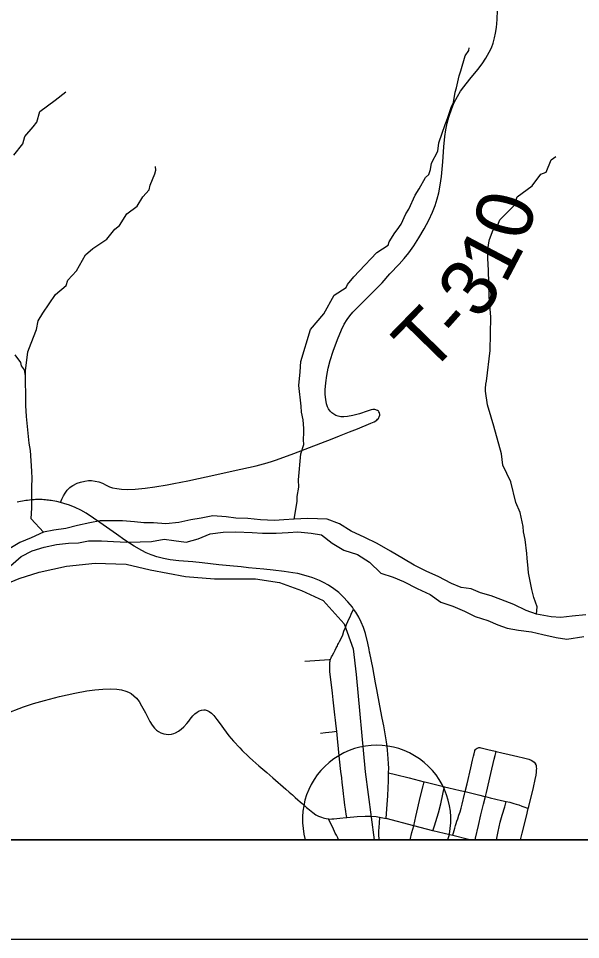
# Model space of a CAD drawing. Extents: x 0 to 34, y -8.9 to 22.
# Drawn here: x 24.574 to 25.138, y 14.5 to 15.423 of the extents above; entities that cross this region are included whole.
import ezdxf

# ---------------------------------------------------------------- set-up
doc = ezdxf.new("R2010")
doc.units = 0
for name, color, linetype in [('GM_X_Corporation', 7, 'Continuous'), ('GM_X_Major_River', 7, 'Continuous'), ('GM_X_Minor_River', 7, 'Continuous'), ('GM_X_Rail_Line', 7, 'Continuous'), ('GM_X_State_Route', 7, 'Continuous'), ('GM_X_Township_Road', 7, 'Continuous'), ('GM_X_Township_Road_Text', 7, 'Continuous'), ('GM_X_Unincorporated_Location', 7, 'Continuous'), ('GM_X_Unincorporated_Text', 7, 'Continuous'), ('SH_Data', 7, 'Continuous')]:
    doc.layers.add(name, color=color, linetype=linetype)

msp = doc.modelspace()

# ---------------------------------------------------------------- linework, layer by layer
at = {"layer": 'GM_X_Corporation'}
msp.add_lwpolyline([(23.71667, 19.34001), (23.71667, 14.6), (30.51667, 14.6)], dxfattribs=at)
msp.add_lwpolyline([(23.71667, 15.99131), (23.71667, 14.6), (28.17389, 14.6), (28.1809, 15.29867), (28.19184, 16.15092), (28.18456, 16.33414), (28.1817, 16.6637), (28.19281, 16.80535), (28.18821, 17.31083), (27.91098, 17.31044), (27.47976, 17.3159), (27.05609, 17.31174), (26.72923, 17.31694), (26.39404, 17.3229), (26.13606, 17.32776), (26.13505, 17.30548), (26.11864, 15.93664), (25.79223, 15.93902), (25.67852, 15.94183), (24.82679, 15.96404), (24.27706, 15.98069), (24.06511, 15.98282)], close=True, dxfattribs=at)
at = {"layer": 'GM_X_Major_River'}
for points in [[(25.14312, 14.8254), (25.12949, 14.82408), (25.11813, 14.82279), (25.10865, 14.82342), (25.09382, 14.82625), (25.08354, 14.82991), (25.07095, 14.83581), (25.05799, 14.84094), (25.04846, 14.84461), (25.03781, 14.8475), (25.02827, 14.85155), (25.0184, 14.85293), (25.00849, 14.85697), (24.99512, 14.86399), (24.98368, 14.86915), (24.97108, 14.87543), (24.96038, 14.88174), (24.94739, 14.88953), (24.93402, 14.89693), (24.9218, 14.90322), (24.90807, 14.90948), (24.89621, 14.91691), (24.88402, 14.9213), (24.87416, 14.92192), (24.8643, 14.92217), (24.85066, 14.9216), (24.84043, 14.92071), (24.83096, 14.9202), (24.81692, 14.92077), (24.8044, 14.92212), (24.79226, 14.92233), (24.78276, 14.92372), (24.7691, 14.92467), (24.75738, 14.92262), (24.74716, 14.92096), (24.73507, 14.91814), (24.7222, 14.91683), (24.70967, 14.9178), (24.7002, 14.91767), (24.69071, 14.91868), (24.67856, 14.91966)], [(24.67856, 14.91966), (24.6687, 14.9199), (24.65619, 14.91973), (24.64598, 14.9177), (24.6335, 14.91525), (24.62179, 14.91206), (24.60968, 14.91038), (24.59948, 14.90834), (24.58704, 14.90286), (24.57573, 14.89816), (24.56407, 14.89117)], [(24.6576, 14.89964), (24.66974, 14.89905), (24.68302, 14.89847), (24.69628, 14.89865), (24.70765, 14.89918), (24.72051, 14.90125), (24.73, 14.90024), (24.74254, 14.89852), (24.75463, 14.90171), (24.76669, 14.90681), (24.77956, 14.9085), (24.79244, 14.90868), (24.80875, 14.90814), (24.819, 14.90752), (24.83265, 14.90732), (24.84477, 14.90825), (24.85462, 14.90876), (24.86791, 14.90742), (24.87817, 14.90566), (24.88889, 14.89746), (24.90074, 14.89041), (24.91445, 14.88605), (24.92631, 14.87824), (24.93783, 14.86739), (24.95001, 14.86338), (24.96031, 14.85897), (24.97405, 14.85195), (24.98702, 14.84605), (24.99775, 14.83823), (25.00993, 14.83422), (25.02175, 14.82907), (25.03244, 14.8239), (25.045, 14.8199), (25.05492, 14.81548), (25.06444, 14.8122), (25.07584, 14.81007), (25.08876, 14.80835), (25.10017, 14.80585), (25.11347, 14.80299), (25.12411, 14.80124), (25.14114, 14.80375)], [(24.56357, 14.87219), (24.57705, 14.88414), (24.58798, 14.88959), (24.60005, 14.89355), (24.61253, 14.896), (24.62465, 14.8973), (24.6345, 14.89781), (24.64471, 14.89985), (24.6576, 14.89964)]]:
    msp.add_lwpolyline(points, dxfattribs=at)
at = {"layer": 'GM_X_Minor_River'}
for points in [[(24.85066, 14.9216), (24.85377, 14.93929), (24.85368, 14.94423), (24.85542, 14.95338), (24.85529, 14.96098), (24.8575, 14.98686), (24.86038, 14.9964), (24.8603, 15.00096), (24.86056, 15.00819), (24.86048, 15.01237), (24.85995, 15.0211), (24.8583, 15.02868), (24.85782, 15.03475), (24.85556, 15.05562), (24.85685, 15.06932), (24.85743, 15.07959), (24.86713, 15.11167), (24.88052, 15.12746), (24.89083, 15.14587), (24.90285, 15.15366), (24.90431, 15.15672), (24.91063, 15.16442), (24.91585, 15.1702), (24.93375, 15.18873), (24.94501, 15.19613), (24.94609, 15.19956), (24.95164, 15.20839), (24.95424, 15.21147), (24.95794, 15.21723), (24.96269, 15.22757), (24.96565, 15.23218), (24.97224, 15.24634), (24.97631, 15.25249), (24.98257, 15.26399), (24.98593, 15.26708), (24.98736, 15.27204), (24.98839, 15.27852), (24.99502, 15.29041), (24.99601, 15.29878), (25.00215, 15.31712), (25.0047, 15.32324), (25.00867, 15.33509), (25.0105, 15.33929), (25.01222, 15.34958), (25.01367, 15.35379), (25.01611, 15.36599), (25.01792, 15.37095), (25.02223, 15.38584), (25.02593, 15.39122), (25.02626, 15.39389)], [(24.56953, 15.28635), (24.57882, 15.2979), (24.5806, 15.30514), (24.58916, 15.31478), (24.59288, 15.3194), (24.59573, 15.33009), (24.6111, 15.34135), (24.62196, 15.34988)], [(25.09382, 14.82625), (25.09442, 14.83357), (25.09117, 14.84308), (25.08913, 14.85103), (25.08707, 14.86088), (25.08581, 14.8677), (25.08536, 14.87187), (25.08442, 14.8825), (25.08396, 14.88705), (25.08258, 14.90109), (25.08093, 14.90867), (25.08046, 14.91398), (25.07756, 14.928), (25.07321, 14.93819), (25.06792, 14.95901), (25.06004, 14.97561), (25.0587, 14.98699), (25.05102, 15.01461), (25.0482, 15.02369), (25.04457, 15.03618), (25.04282, 15.04983), (25.04277, 15.05249), (25.04308, 15.05668), (25.04378, 15.05973), (25.04743, 15.09057), (25.04799, 15.12402), (25.0465, 15.14452), (25.04567, 15.17111), (25.04508, 15.18289), (25.04527, 15.19391), (25.04595, 15.19848), (25.04665, 15.20191), (25.05028, 15.21147), (25.0544, 15.21496), (25.05695, 15.22146), (25.07188, 15.23613), (25.07439, 15.24454), (25.08938, 15.25579), (25.09829, 15.26734), (25.10357, 15.26932), (25.10868, 15.28156), (25.11317, 15.28505)], [(24.59948, 14.90834), (24.5872, 14.92179), (24.58748, 14.92749), (24.58777, 14.93244), (24.58762, 14.94156), (24.58779, 14.95372), (24.58802, 14.96209), (24.58789, 14.96969), (24.5864, 14.99018), (24.58513, 14.99777), (24.5824, 15.02433), (24.58183, 15.03534), (24.58123, 15.07029), (24.58355, 15.08933), (24.58721, 15.09775), (24.59228, 15.11151), (24.59403, 15.12028), (24.59883, 15.12796), (24.61142, 15.14678), (24.62227, 15.15569), (24.6237, 15.16103), (24.63265, 15.17029), (24.64148, 15.1864), (24.64896, 15.19297), (24.66285, 15.20231), (24.67103, 15.21232), (24.67552, 15.21581), (24.68291, 15.22771), (24.69341, 15.2351), (24.69894, 15.24469), (24.70527, 15.25163), (24.70633, 15.2562), (24.71107, 15.26768), (24.71214, 15.2715), (24.71171, 15.27491)], [(24.58132, 15.06497), (24.58089, 15.06763), (24.58045, 15.07104), (24.57735, 15.07517), (24.57653, 15.07858), (24.57108, 15.08609)]]:
    msp.add_lwpolyline(points, dxfattribs=at)
at = {"layer": 'GM_X_Rail_Line'}
msp.add_lwpolyline([(24.56121, 14.85634), (24.57511, 14.86196), (24.59511, 14.86833), (24.62242, 14.87424), (24.6512, 14.8772), (24.68219, 14.87646), (24.70655, 14.87055), (24.74197, 14.8639), (24.77075, 14.86168), (24.79437, 14.86168), (24.81208, 14.86168), (24.83608, 14.85793), (24.85822, 14.84981), (24.87979, 14.83987), (24.90091, 14.81654), (24.90986, 14.79143), (24.91312, 14.76586), (24.92202, 14.66815), (24.93113, 14.6)], dxfattribs=at)
at = {"layer": 'GM_X_State_Route'}
for points in [[(24.70841, 14.8853), (24.70744, 14.88563), (24.70234, 14.88776), (24.69793, 14.88992), (24.69045, 14.89423), (24.68114, 14.90036), (24.67251, 14.90642), (24.65927, 14.91567), (24.65577, 14.91824), (24.64966, 14.92254), (24.64236, 14.92737), (24.6369, 14.93046), (24.63123, 14.93315), (24.62539, 14.93544), (24.61975, 14.93724), (24.61638, 14.93808), (24.61277, 14.93902), (24.61075, 14.93945), (24.60891, 14.9398), (24.60719, 14.94011), (24.60578, 14.94033), (24.60446, 14.94049), (24.60282, 14.94066), (24.60129, 14.94082), (24.59981, 14.94093), (24.59812, 14.94104), (24.59593, 14.94115), (24.59341, 14.94115), (24.59155, 14.94109), (24.59008, 14.94099), (24.58723, 14.94077), (24.58527, 14.94055), (24.58346, 14.94033), (24.58171, 14.94006), (24.57996, 14.93978), (24.57826, 14.93945), (24.57648, 14.9391), (24.57307, 14.93836)], [(24.91045, 14.83138), (24.90913, 14.83326), (24.90477, 14.83861), (24.90006, 14.84365), (24.89542, 14.84788), (24.89046, 14.85172), (24.88521, 14.85518), (24.88033, 14.858), (24.87636, 14.85987), (24.8694, 14.86273), (24.86524, 14.86414), (24.85432, 14.86693), (24.8494, 14.8678), (24.84077, 14.86913), (24.82964, 14.87046), (24.82036, 14.8714), (24.8049, 14.87282), (24.79748, 14.87351), (24.78635, 14.87455), (24.77524, 14.87578), (24.75856, 14.87758), (24.74929, 14.87855), (24.73506, 14.87981), (24.72647, 14.88082), (24.7198, 14.88202), (24.71324, 14.88365), (24.70841, 14.8853)], [(24.92188, 14.80797), (24.92028, 14.81294), (24.91813, 14.81817), (24.91561, 14.82325), (24.91273, 14.82812), (24.91045, 14.83138)], [(24.92648, 14.78805), (24.92607, 14.79066), (24.92471, 14.7973), (24.9222, 14.80697), (24.92188, 14.80797)], [(24.94548, 14.66126), (24.94555, 14.66723), (24.9456, 14.67174), (24.94544, 14.67611), (24.94502, 14.68167), (24.94477, 14.68539), (24.94438, 14.69033), (24.94395, 14.69336), (24.94327, 14.69826), (24.94062, 14.71418), (24.93904, 14.72207), (24.93667, 14.73423), (24.93358, 14.75072), (24.93236, 14.75744), (24.92953, 14.77268), (24.92662, 14.78717), (24.92648, 14.78805)], [(24.56027, 14.72596), (24.57936, 14.73327), (24.58929, 14.73661), (24.60058, 14.73979), (24.6156, 14.74356), (24.63073, 14.74695), (24.64287, 14.74928), (24.65082, 14.7504), (24.65882, 14.75105), (24.66685, 14.75126), (24.67297, 14.75098), (24.67779, 14.75029), (24.68186, 14.74919), (24.68462, 14.74805), (24.68722, 14.74662), (24.6901, 14.74449), (24.69267, 14.74195), (24.69527, 14.73862), (24.69786, 14.73448), (24.7016, 14.72741), (24.70614, 14.71856), (24.70843, 14.71482), (24.71076, 14.71182), (24.71259, 14.71003), (24.71466, 14.7085), (24.71695, 14.70729), (24.71997, 14.70625), (24.7225, 14.7058), (24.72507, 14.70569), (24.72765, 14.70602), (24.73013, 14.70666), (24.73192, 14.70737), (24.73476, 14.70893), (24.73735, 14.71083), (24.74017, 14.71338), (24.74308, 14.71665), (24.745, 14.71894), (24.74651, 14.72089), (24.74923, 14.72414), (24.75131, 14.72628), (24.75364, 14.72805), (24.75566, 14.72918), (24.75785, 14.72999), (24.76008, 14.73037), (24.76169, 14.73031), (24.7637, 14.72977), (24.76563, 14.7288), (24.76786, 14.72708), (24.77032, 14.72455), (24.77331, 14.72076), (24.77653, 14.71624), (24.77977, 14.71168), (24.78542, 14.70421), (24.78986, 14.69895), (24.79618, 14.69209), (24.79879, 14.68945), (24.80499, 14.68349), (24.80584, 14.68268), (24.80928, 14.67943), (24.8154, 14.67423), (24.82338, 14.66741), (24.8295, 14.66219), (24.84253, 14.65077), (24.84574, 14.64789), (24.84897, 14.64501), (24.85173, 14.64254), (24.85451, 14.64009), (24.85681, 14.63805), (24.85866, 14.63642), (24.8605, 14.63481), (24.86188, 14.63362), (24.86326, 14.63243), (24.86465, 14.63124), (24.86941, 14.62728), (24.87254, 14.62515), (24.87535, 14.62369), (24.87829, 14.62257), (24.88003, 14.62208), (24.88118, 14.62177), (24.88295, 14.62134), (24.88533, 14.62093), (24.88631, 14.62087), (24.88848, 14.62091), (24.89069, 14.62108), (24.89658, 14.62175), (24.90296, 14.62234), (24.90363, 14.62241), (24.91402, 14.62337), (24.92203, 14.62381), (24.92816, 14.62372), (24.93302, 14.62323), (24.93646, 14.62259), (24.94305, 14.62129)], [(24.94305, 14.62129), (24.94417, 14.63569), (24.94444, 14.63941), (24.9448, 14.64437), (24.94546, 14.65927), (24.94548, 14.66126)], [(25.02712, 14.6), (25.02564, 14.60038), (25.00979, 14.60424), (25.00693, 14.60494), (24.98985, 14.60914), (24.98343, 14.61072), (24.97066, 14.61409), (24.94305, 14.62129)]]:
    msp.add_lwpolyline(points, dxfattribs=at)
at = {"layer": 'GM_X_Township_Road'}
for points in [[(24.68398, 14.95129), (24.69143, 14.95157), (24.70133, 14.95248), (24.71117, 14.95384), (24.72335, 14.95601), (24.73001, 14.9572), (24.74401, 14.95993), (24.77312, 14.96638), (24.78951, 14.96999), (24.81254, 14.97488), (24.82375, 14.97786), (24.82904, 14.97951), (24.83311, 14.98096), (24.8506, 14.98736), (24.86631, 14.99325), (24.88891, 15.00199), (24.89641, 15.00495), (24.90615, 15.00886), (24.91415, 15.01201), (24.9277, 15.01756), (24.93102, 15.01909), (24.93356, 15.02077), (24.93446, 15.02156), (24.93526, 15.02244), (24.93582, 15.02324), (24.93618, 15.0239), (24.93669, 15.02561), (24.93663, 15.02683), (24.93648, 15.02752), (24.93628, 15.02811), (24.93582, 15.02897), (24.9354, 15.02957), (24.93448, 15.03034), (24.9334, 15.03088), (24.93259, 15.03114), (24.93162, 15.03129), (24.93065, 15.03137), (24.92978, 15.03131), (24.92796, 15.03101), (24.92384, 15.02971), (24.91623, 15.02714), (24.90966, 15.02538), (24.90421, 15.02434), (24.90052, 15.02403), (24.89744, 15.02413), (24.89501, 15.02461), (24.89266, 15.02543), (24.89047, 15.02659), (24.88849, 15.02809), (24.88679, 15.02988), (24.88538, 15.03191), (24.88427, 15.03413), (24.88329, 15.03708), (24.88243, 15.04134), (24.88195, 15.04629), (24.88191, 15.05126), (24.88245, 15.05807), (24.88348, 15.06544), (24.88497, 15.07273), (24.88702, 15.08051), (24.89004, 15.08996), (24.8943, 15.10161), (24.89837, 15.11133), (24.90109, 15.1169), (24.90392, 15.12171), (24.90647, 15.12522), (24.90978, 15.12893), (24.91595, 15.1352), (24.92366, 15.14303), (24.93121, 15.15069), (24.93893, 15.15852), (24.9468, 15.16727), (24.95609, 15.17718), (24.96106, 15.18269), (24.9657, 15.18849), (24.9708, 15.19553), (24.97582, 15.20338), (24.98114, 15.21251), (24.9858, 15.22129), (24.98947, 15.22917), (24.99223, 15.23608), (24.9943, 15.24258), (24.99577, 15.24858), (24.99736, 15.25641), (24.99856, 15.26498), (24.99996, 15.2798), (25.00094, 15.29464), (25.0018, 15.30509), (25.00276, 15.3118), (25.00413, 15.31843), (25.00577, 15.32436), (25.00882, 15.33303), (25.01136, 15.33924), (25.01442, 15.34523), (25.01759, 15.35047), (25.02082, 15.35498), (25.02707, 15.36261), (25.035, 15.37212), (25.03943, 15.37807), (25.04315, 15.38375), (25.04648, 15.38964), (25.04858, 15.39409), (25.05025, 15.39869), (25.05173, 15.40394), (25.05269, 15.40874), (25.0536, 15.41424), (25.05442, 15.42228), (25.05485, 15.43159)], [(24.61638, 14.93808), (24.61789, 14.9414), (24.61944, 14.94476), (24.6211, 14.94769), (24.6232, 14.95063), (24.62572, 14.95306), (24.62718, 14.95419), (24.62872, 14.95521), (24.63315, 14.95746), (24.63665, 14.95872), (24.64088, 14.95972), (24.64458, 14.96018), (24.64768, 14.96018), (24.65137, 14.95972), (24.65498, 14.95885), (24.65848, 14.95759), (24.66238, 14.9557), (24.6657, 14.95402), (24.66862, 14.95297), (24.67285, 14.95206), (24.67778, 14.95148), (24.68398, 14.95129)], [(24.89471, 14.79567), (24.89526, 14.79677), (24.89634, 14.79892), (24.89781, 14.80186), (24.89943, 14.80567), (24.90075, 14.8091), (24.90219, 14.81284), (24.90344, 14.81599), (24.90455, 14.81876), (24.9056, 14.82112), (24.90683, 14.82371), (24.90802, 14.82625), (24.91045, 14.83138)], [(24.88734, 14.78102), (24.88762, 14.78174), (24.88796, 14.78248), (24.88839, 14.78342), (24.88879, 14.7843), (24.89044, 14.78754), (24.89188, 14.79023), (24.89299, 14.79241), (24.89417, 14.79457), (24.89471, 14.79567)], [(24.86165, 14.77907), (24.88629, 14.78094), (24.88734, 14.78102)], [(24.89345, 14.70881), (24.89291, 14.71383), (24.89219, 14.71991), (24.89142, 14.7254), (24.88999, 14.74018), (24.88928, 14.7469), (24.88712, 14.76345), (24.88688, 14.76575), (24.88665, 14.76889), (24.88648, 14.77258), (24.88648, 14.77442), (24.88654, 14.77613), (24.88657, 14.77708), (24.88665, 14.77802), (24.88685, 14.77924), (24.88705, 14.78006), (24.88734, 14.78102)], [(24.87706, 14.70692), (24.88209, 14.70761), (24.88902, 14.70835), (24.89345, 14.70881)], [(24.90363, 14.62241), (24.90309, 14.62558), (24.90261, 14.62844), (24.90227, 14.63072), (24.90172, 14.63463), (24.90132, 14.63759), (24.90094, 14.64063), (24.90063, 14.6435), (24.90034, 14.64623), (24.89995, 14.64973), (24.89908, 14.65744), (24.89849, 14.66225), (24.89763, 14.66844), (24.89622, 14.68093), (24.89421, 14.70158), (24.89345, 14.70881)], [(25.03431, 14.69194), (25.03521, 14.69232), (25.03601, 14.69246), (25.03705, 14.69245), (25.03812, 14.69228), (25.03974, 14.69189), (25.04115, 14.69151), (25.04516, 14.69051), (25.05243, 14.68877), (25.05342, 14.68854)], [(25.02224, 14.64832), (25.02413, 14.65628), (25.02779, 14.67227), (25.02957, 14.67983), (25.03059, 14.6839), (25.03118, 14.68629), (25.03188, 14.68907), (25.03212, 14.68966), (25.03272, 14.69056), (25.0332, 14.69109), (25.03431, 14.69194)], [(25.04259, 14.64331), (25.04374, 14.64758), (25.04804, 14.66639), (25.05135, 14.68095), (25.05233, 14.68455), (25.05342, 14.68854)], [(25.05342, 14.68854), (25.05891, 14.68724), (25.06632, 14.68549), (25.07517, 14.6835), (25.08086, 14.68223), (25.08625, 14.68078), (25.08852, 14.67981), (25.09015, 14.6789), (25.09158, 14.67771), (25.09278, 14.67629)], [(25.08557, 14.63135), (25.08603, 14.63328), (25.0908, 14.6526), (25.09256, 14.66046), (25.09335, 14.66473), (25.09372, 14.66775), (25.09392, 14.66971), (25.09399, 14.67148), (25.09396, 14.67271), (25.09388, 14.67374), (25.09368, 14.67456), (25.09343, 14.67514), (25.09278, 14.67629)], [(24.94555, 14.66723), (24.95239, 14.6655), (24.96621, 14.66199), (24.98112, 14.65822)], [(24.97066, 14.61409), (24.97295, 14.62338), (24.97756, 14.64388), (24.98009, 14.65408), (24.98112, 14.65822)], [(24.98112, 14.65822), (24.98302, 14.65774), (24.99927, 14.65371), (25.00147, 14.65315)], [(24.98985, 14.60914), (24.99137, 14.61389), (24.99552, 14.62693), (24.99791, 14.63596), (24.99996, 14.64567), (25.00071, 14.64921), (25.00147, 14.65315)], [(25.00147, 14.65315), (25.00588, 14.65203), (25.01737, 14.6495), (25.02224, 14.64832)], [(25.00979, 14.60424), (25.01001, 14.60503), (25.01059, 14.6071), (25.01123, 14.60941), (25.0119, 14.61183), (25.01252, 14.61422), (25.01317, 14.61652), (25.01396, 14.61878), (25.01484, 14.62113), (25.01603, 14.62466), (25.01721, 14.62802), (25.0184, 14.63184), (25.01936, 14.63585), (25.02166, 14.64591), (25.02224, 14.64832)], [(25.02224, 14.64832), (25.03708, 14.64476), (25.04064, 14.64381), (25.04259, 14.64331)], [(25.03247, 14.6), (25.03279, 14.60166), (25.03554, 14.6145), (25.03804, 14.625), (25.0406, 14.63591), (25.04259, 14.64331)], [(25.04259, 14.64331), (25.0472, 14.64212), (25.05861, 14.63952), (25.06355, 14.6384)], [(25.0537, 14.6), (25.0554, 14.60845), (25.05745, 14.61757), (25.05949, 14.62477), (25.06197, 14.63313), (25.06355, 14.6384)], [(25.06355, 14.6384), (25.06705, 14.63762), (25.07093, 14.63655), (25.07329, 14.63589), (25.0762, 14.63492), (25.07913, 14.63383), (25.08196, 14.63277), (25.08557, 14.63135)], [(25.07767, 14.6), (25.0795, 14.60667), (25.08372, 14.62359), (25.08557, 14.63135)], [(24.89518, 14.6), (24.89491, 14.60106), (24.89445, 14.60201), (24.8931, 14.60473), (24.89204, 14.60683), (24.88944, 14.61222), (24.88631, 14.61885), (24.88533, 14.62093)], [(24.93646, 14.62259), (24.93597, 14.61678), (24.93529, 14.60869), (24.93527, 14.60432), (24.93566, 14.60121), (24.93602, 14.6)], [(24.96719, 14.6), (24.96895, 14.60721), (24.97066, 14.61409)]]:
    msp.add_lwpolyline(points, dxfattribs=at)
at = {"layer": 'GM_X_Unincorporated_Location'}
msp.add_line((24.93351, 14.62045), (24.93351, 14.62045), dxfattribs=at)
at = {"layer": 'GM_X_Unincorporated_Text'}
msp.add_line((24.86197, 14.6), (25.00505, 14.6), dxfattribs=at)
msp.add_arc((24.93351, 14.62045), 0.0744, 344.04683, 195.95317, dxfattribs=at)
at = {"layer": 'SH_Data'}
for points in [[(23.61667, 21.5), (30.61667, 21.5), (30.61667, 14.5), (23.61667, 14.5)], [(23.71667, 21.4), (30.51667, 21.4), (30.51667, 14.6), (23.71667, 14.6)]]:
    msp.add_lwpolyline(points, close=True, dxfattribs=at)

# ---------------------------------------------------------------- texts
at = {"layer": 'GM_X_Township_Road_Text'}
for s, rotation, p in [('0', 73.92834, (25.08336, 15.19856)), ('1', 62.28107, (25.06239, 15.15591)), ('3', 53.31529, (25.03632, 15.11965)), ('T', 45.71517, (24.9858, 15.06555)), ('-', 48.34012, (25.01741, 15.09805))]:
    msp.add_text(s, height=0.05682, rotation=rotation, dxfattribs=at).set_placement(p)

doc.saveas('drawing.dxf')
